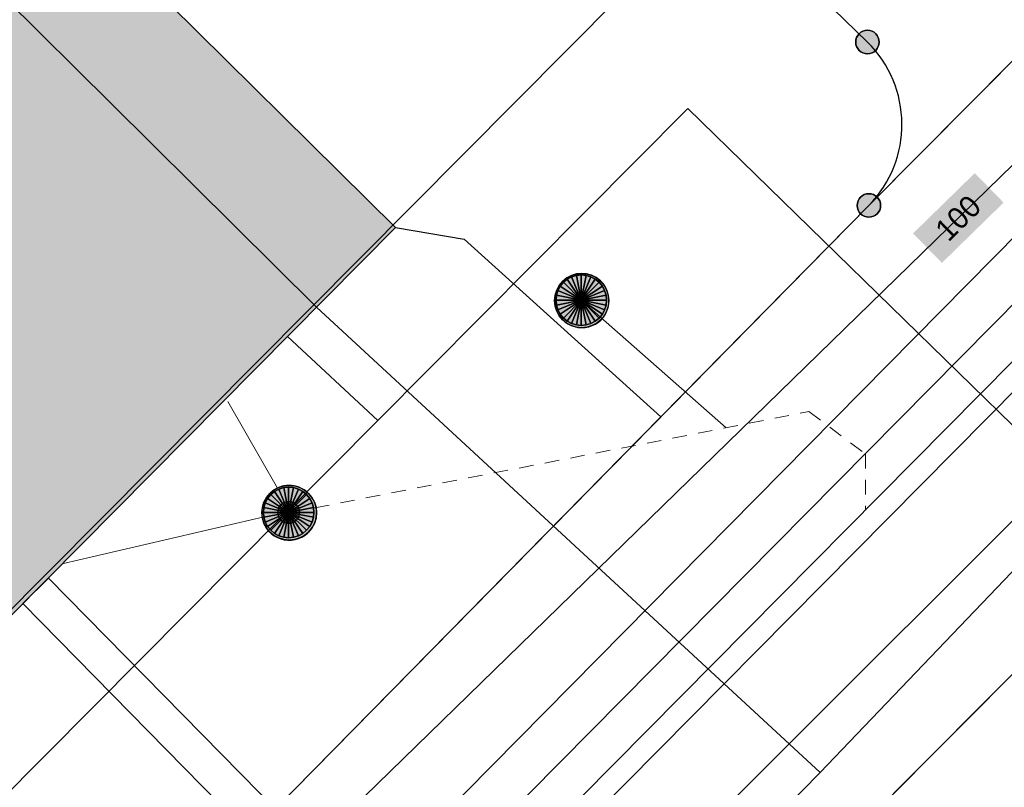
# Model space of a CAD drawing. Header units: metres. Extents: x 2695560 to 2696939, y 1260491 to 1262050.
# Tile 291 of 656: x 2695834 to 2695848, y 1260952 to 1260963. Entities that reach past the tile are written whole.
import ezdxf

# ---------------------------------------------------------------- set-up
doc = ezdxf.new("R2010")
doc.units = ezdxf.units.M
doc.linetypes.add('AUSGEZOGEN', pattern=[0])
doc.linetypes.add('VERDECKT2_S2', pattern=[0.36, 0.2, -0.16])
for name, color, linetype in [('XR$1$AV_Gebäudeflächen (BB)', 7, 'AUSGEZOGEN'), ('XR$1$AV_Grenzpunkte', 7, 'AUSGEZOGEN'), ('XR$1$AV_Linien (BB)', 7, 'AUSGEZOGEN'), ('XR$1$AW_LK_Schachtdeckel', 24, 'AUSGEZOGEN'), ('XR$1$Liegenschaftsgrenzen', 7, 'AUSGEZOGEN'), ('XR$1$PFAV', 255, 'AUSGEZOGEN'), ('XR$1$PFAW', 255, 'AUSGEZOGEN'), ('XR$1$RP_Abstandslinie', 7, 'AUSGEZOGEN')]:
    doc.layers.add(name, color=color, linetype=linetype)
for name, color, linetype, lineweight in [('XR$2$ABW-Linie-R-genau', 4, 'AUSGEZOGEN', 18), ('XR$2$ABW-Linie-R-ungenau', 4, 'VERDECKT2_S2', 18), ('XR$2$ABW-LinieFlaeche-R-genau', 4, 'AUSGEZOGEN', 18), ('XR$2$ABW-Punkt', 6, 'AUSGEZOGEN', 18), ('XR$2$ELE-Flaeche-oberirdisch', 1, 'AUSGEZOGEN', 18), ('XR$2$ELE-LinieFlaeche-genau', 1, 'AUSGEZOGEN', 18), ('XR$2$GAS-Linie-genau', 12, 'AUSGEZOGEN', 18), ('XR$2$KOM-Linie-U-genau', 91, 'AUSGEZOGEN', 18), ('XR$2$WAS-Linie-genau', 5, 'AUSGEZOGEN', 18), ('XR$2$WEI-Text', 59, 'AUSGEZOGEN', 18)]:
    doc.layers.add(name, color=color, linetype=linetype, lineweight=lineweight)
doc.styles.add('TXT', font='txt')

# ---------------------------------------------------------------- blocks, each defined once
blk = doc.blocks.new('COMPLEXOBJECT_241')
at = {"layer": 'XR$1$AV_Linien (BB)', "color": 7, "linetype": 'AUSGEZOGEN', "transparency": 33554687}
blk.add_line((5842.254, 10957.617), (5834.7, 10949.94), dxfattribs=at)
blk = doc.blocks.new('COMPLEXOBJECT_1300')
at = {"layer": 'XR$1$Liegenschaftsgrenzen', "color": 7, "linetype": 'AUSGEZOGEN', "transparency": 33554687}
blk.add_line((5831.03, 10976.54), (5845.11, 10962.8), dxfattribs=at)
blk.add_arc((5843.986, 10961.66), 1.601, 315.599, 45.415, dxfattribs=at)
blk = doc.blocks.new('COMPLEXOBJECT_1338')
at = {"layer": 'XR$1$Liegenschaftsgrenzen', "color": 7, "linetype": 'AUSGEZOGEN', "transparency": 33554687}
blk.add_line((5850.57, 10957.53), (5838.93, 10945.83), dxfattribs=at)
blk.add_arc((5842.196, 10942.66), 4.551, 135.858, 225.2162, dxfattribs=at)
blk = doc.blocks.new('COMPLEXOBJECT_1339')
at = {"layer": 'XR$1$Liegenschaftsgrenzen', "color": 7, "linetype": 'AUSGEZOGEN', "transparency": 33554687}
blk.add_line((5834.7, 10949.94), (5845.13, 10960.54), dxfattribs=at)
blk = doc.blocks.new('BAV15')
at = {"layer": 'XR$1$PFAV', "transparency": 33554687}
blk.add_hatch(color=7, dxfattribs=at).paths.add_polyline_path([(0.5, 0), (0.49, 0.101), (0.459, 0.197), (0.41, 0.286), (0.344, 0.362), (0.264, 0.424), (0.174, 0.469), (0.076, 0.494), (-0.025, 0.499), (-0.125, 0.484), (-0.22, 0.449), (-0.306, 0.395), (-0.379, 0.326), (-0.437, 0.243), (-0.477, 0.15), (-0.497, 0.051), (-0.497, -0.051), (-0.477, -0.15), (-0.437, -0.243), (-0.379, -0.326), (-0.306, -0.395), (-0.22, -0.449), (-0.125, -0.484), (-0.025, -0.499), (0.076, -0.494), (0.174, -0.469), (0.264, -0.424), (0.344, -0.362), (0.41, -0.286), (0.459, -0.197), (0.49, -0.101)])
at = {"color": 7, "transparency": 33554687}
for start, end in [(90, 270), (270, 90)]:
    blk.add_arc((0, 0), 0.5, start, end, dxfattribs=at)
at = {"layer": 'XR$1$PFAV', "transparency": 33554687}
blk.add_circle((0, 0), 0.5, dxfattribs=at)
blk = doc.blocks.new('BAW2088')
at = {"layer": 'XR$1$PFAW', "transparency": 33554687}
blk.add_hatch(color=253, dxfattribs=at).paths.add_polyline_path([(0.51, 0), (0.5, 0.101), (0.47, 0.197), (0.421, 0.286), (0.355, 0.362), (0.275, 0.424), (0.184, 0.469), (0.086, 0.494), (-0.015, 0.499), (-0.115, 0.484), (-0.21, 0.449), (-0.296, 0.395), (-0.369, 0.326), (-0.427, 0.243), (-0.467, 0.15), (-0.487, 0.051), (-0.487, -0.051), (-0.467, -0.15), (-0.427, -0.243), (-0.369, -0.326), (-0.296, -0.395), (-0.21, -0.449), (-0.115, -0.484), (-0.015, -0.499), (0.086, -0.494), (0.184, -0.469), (0.275, -0.424), (0.355, -0.362), (0.421, -0.286), (0.47, -0.197), (0.5, -0.101)])
at = {"transparency": 33554687}
for start, end in [(91.1948, 268.8052), (268.8052, 91.1948)]:
    blk.add_arc((0.01, 0), 0.5, start, end, dxfattribs=at)
at = {"layer": 'XR$1$PFAW', "transparency": 33554687}
blk.add_circle((0.01, 0), 0.5, dxfattribs=at)
blk = doc.blocks.new('BAW2082')
at = {"layer": 'XR$1$PFAW', "transparency": 33554687}
blk.add_hatch(color=7, dxfattribs=at).paths.add_polyline_path([(0.509, -0.003), (0.499, 0.098), (0.469, 0.194), (0.42, 0.283), (0.354, 0.359), (0.274, 0.421), (0.183, 0.466), (0.085, 0.491), (-0.016, 0.496), (-0.116, 0.481), (-0.211, 0.446), (-0.297, 0.392), (-0.37, 0.323), (-0.428, 0.24), (-0.468, 0.147), (-0.488, 0.047), (-0.488, -0.054), (-0.468, -0.153), (-0.428, -0.246), (-0.37, -0.329), (-0.297, -0.398), (-0.211, -0.452), (-0.116, -0.487), (-0.016, -0.502), (0.085, -0.497), (0.183, -0.472), (0.274, -0.427), (0.354, -0.366), (0.42, -0.289), (0.469, -0.2), (0.499, -0.104)])
at = {"transparency": 33554687}
for start, end in [(91.1948, 268.8052), (268.8052, 91.1948)]:
    blk.add_arc((0.01, 0), 0.5, start, end, dxfattribs=at)
at = {"layer": 'XR$1$PFAW', "transparency": 33554687}
blk.add_circle((0.009, -0.003), 0.5, dxfattribs=at)
blk = doc.blocks.new('ABW-SCHLAMMSAMMLER_RUND')
at = {"layer": 'XR$2$ABW-Punkt', "linetype": 'AUSGEZOGEN', "lineweight": 13, "transparency": 33554687}
for p, q in [((-70, 75, 2500), (70, 75, 2500)), ((-70, -75, 2500), (70, -75, 2500))]:
    blk.add_line(p, q, dxfattribs=at)
blk.add_polyline3d([(90, 0, 2500), (0, 0, 2500), (-90, 0, 2500)], dxfattribs=at)
at = {"layer": 'XR$2$ABW-Punkt', "linetype": 'AUSGEZOGEN', "lineweight": 25, "transparency": 33554687}
for points in [[(-57, 139, 2500), (0, 0, 2500), (-83, 125, 2500)], [(-57, 139), (0, 0), (-83, 125)], [(-57, 139, 2500), (-57, 139), (-83, 125), (-83, 125, 2500)], [(-29, 147, 2500), (0, 0, 2500), (-57, 139, 2500)], [(-29, 147), (0, 0), (-57, 139)], [(-29, 147, 2500), (-29, 147), (-57, 139), (-57, 139, 2500)], [(0, 150, 2500), (0, 0, 2500), (-29, 147, 2500)], [(0, 150), (0, 0), (-29, 147)], [(0, 150, 2500), (0, 150), (-29, 147), (-29, 147, 2500)], [(29, 147, 2500), (0, 0, 2500), (0, 150, 2500)], [(29, 147), (0, 0), (0, 150)], [(29, 147, 2500), (29, 147), (0, 150), (0, 150, 2500)], [(57, 139, 2500), (0, 0, 2500), (29, 147, 2500)], [(57, 139), (0, 0), (29, 147)], [(83, 125, 2500), (0, 0, 2500), (57, 139, 2500)], [(83, 125), (0, 0), (57, 139)], [(57, 139, 2500), (57, 139), (29, 147), (29, 147, 2500)], [(83, 125, 2500), (83, 125), (57, 139), (57, 139, 2500)], [(-147, 29, 2500), (0, 0, 2500), (-150, 0, 2500)], [(-147, 29), (0, 0), (-150, 0)], [(-147, 29, 2500), (-147, 29), (-150, 0), (-150, 0, 2500)], [(-150, 0, 2500), (0, 0, 2500), (-147, -29, 2500)], [(-150, 0), (0, 0), (-147, -29)], [(-139, 57, 2500), (0, 0, 2500), (-147, 29, 2500)], [(-139, 57), (0, 0), (-147, 29)], [(-139, 57, 2500), (-139, 57), (-147, 29), (-147, 29, 2500)], [(-147, -29, 2500), (0, 0, 2500), (-139, -57, 2500)], [(-147, -29), (0, 0), (-139, -57)], [(-125, 83, 2500), (0, 0, 2500), (-139, 57, 2500)], [(-125, 83), (0, 0), (-139, 57)], [(-125, 83, 2500), (-125, 83), (-139, 57), (-139, 57, 2500)], [(-139, -57, 2500), (0, 0, 2500), (-125, -83, 2500)], [(-139, -57), (0, 0), (-125, -83)], [(-106, 106, 2500), (0, 0, 2500), (-125, 83, 2500)], [(-106, 106), (0, 0), (-125, 83)], [(-106, 106, 2500), (-106, 106), (-125, 83), (-125, 83, 2500)], [(-125, -83, 2500), (0, 0, 2500), (-106, -106, 2500)], [(-125, -83), (0, 0), (-106, -106)], [(-83, 125, 2500), (0, 0, 2500), (-106, 106, 2500)], [(-83, 125), (0, 0), (-106, 106)], [(-83, 125, 2500), (-83, 125), (-106, 106), (-106, 106, 2500)], [(-106, -106, 2500), (0, 0, 2500), (-83, -125, 2500)], [(-106, -106), (0, 0), (-83, -125)], [(-83, -125, 2500), (0, 0, 2500), (-57, -139, 2500)], [(-83, -125), (0, 0), (-57, -139)], [(-57, -139, 2500), (0, 0, 2500), (-29, -147, 2500)], [(-57, -139), (0, 0), (-29, -147)], [(-29, -147, 2500), (0, 0, 2500), (0, -150, 2500)], [(-29, -147), (0, 0), (0, -150)], [(106, 106, 2500), (0, 0, 2500), (83, 125, 2500)], [(106, 106), (0, 0), (83, 125)], [(125, 83, 2500), (0, 0, 2500), (106, 106, 2500)], [(125, 83), (0, 0), (106, 106)], [(139, 57, 2500), (0, 0, 2500), (125, 83, 2500)], [(139, 57), (0, 0), (125, 83)], [(147, 29, 2500), (0, 0, 2500), (139, 57, 2500)], [(147, 29), (0, 0), (139, 57)], [(150, 0, 2500), (0, 0, 2500), (147, 29, 2500)], [(150, 0), (0, 0), (147, 29)], [(0, -150, 2500), (0, 0, 2500), (29, -147, 2500)], [(29, -147, 2500), (0, 0, 2500), (57, -139, 2500)], [(57, -139, 2500), (0, 0, 2500), (83, -125, 2500)], [(83, -125, 2500), (0, 0, 2500), (106, -106, 2500)], [(106, -106, 2500), (0, 0, 2500), (125, -83, 2500)], [(125, -83, 2500), (0, 0, 2500), (139, -57, 2500)], [(139, -57, 2500), (0, 0, 2500), (147, -29, 2500)], [(147, -29, 2500), (0, 0, 2500), (150, 0, 2500)], [(0, -150), (0, 0), (29, -147)], [(29, -147), (0, 0), (57, -139)], [(57, -139), (0, 0), (83, -125)], [(83, -125), (0, 0), (106, -106)], [(106, -106), (0, 0), (125, -83)], [(125, -83), (0, 0), (139, -57)], [(139, -57), (0, 0), (147, -29)], [(147, -29), (0, 0), (150, 0)], [(106, 106, 2500), (106, 106), (83, 125), (83, 125, 2500)], [(125, 83, 2500), (125, 83), (106, 106), (106, 106, 2500)], [(139, 57, 2500), (139, 57), (125, 83), (125, 83, 2500)], [(147, 29, 2500), (147, 29), (139, 57), (139, 57, 2500)], [(150, 0, 2500), (150, 0), (147, 29), (147, 29, 2500)], [(-150, 0, 2500), (-150, 0), (-147, -29), (-147, -29, 2500)], [(-147, -29, 2500), (-147, -29), (-139, -57), (-139, -57, 2500)], [(-139, -57, 2500), (-139, -57), (-125, -83), (-125, -83, 2500)], [(-125, -83, 2500), (-125, -83), (-106, -106), (-106, -106, 2500)], [(-106, -106, 2500), (-106, -106), (-83, -125), (-83, -125, 2500)], [(-83, -125, 2500), (-83, -125), (-57, -139), (-57, -139, 2500)], [(57, -139, 2500), (57, -139), (83, -125), (83, -125, 2500)], [(83, -125, 2500), (83, -125), (106, -106), (106, -106, 2500)], [(106, -106, 2500), (106, -106), (125, -83), (125, -83, 2500)], [(125, -83, 2500), (125, -83), (139, -57), (139, -57, 2500)], [(139, -57, 2500), (139, -57), (147, -29), (147, -29, 2500)], [(147, -29, 2500), (147, -29), (150, 0), (150, 0, 2500)], [(-57, -139, 2500), (-57, -139), (-29, -147), (-29, -147, 2500)], [(-29, -147, 2500), (-29, -147), (0, -150), (0, -150, 2500)], [(0, -150, 2500), (0, -150), (29, -147), (29, -147, 2500)], [(29, -147, 2500), (29, -147), (57, -139), (57, -139, 2500)]]:
    blk.add_3dface(points, dxfattribs=at)
blk = doc.blocks.new('ABW-KONTROLLSCHACHT')
at = {"layer": 'XR$2$ABW-Punkt', "linetype": 'AUSGEZOGEN', "lineweight": 25, "transparency": 33554687}
for points in [[(-194, 291, 2500), (0, 0, 2500), (-247, 247, 2500)], [(-194, 291), (0, 0), (-247, 247)], [(-194, 291, 2500), (-194, 291), (-247, 247), (-247, 247, 2500)], [(-134, 323, 2500), (0, 0, 2500), (-194, 291, 2500)], [(-134, 323), (0, 0), (-194, 291)], [(-134, 323, 2500), (-134, 323), (-194, 291), (-194, 291, 2500)], [(-68, 343, 2500), (0, 0, 2500), (-134, 323, 2500)], [(-68, 343), (0, 0), (-134, 323)], [(-68, 343, 2500), (-68, 343), (-134, 323), (-134, 323, 2500)], [(0, 350, 2500), (0, 0, 2500), (-68, 343, 2500)], [(0, 350), (0, 0), (-68, 343)], [(0, 350, 2500), (0, 350), (-68, 343), (-68, 343, 2500)], [(68, 343, 2500), (0, 0, 2500), (0, 350, 2500)], [(68, 343), (0, 0), (0, 350)], [(68, 343, 2500), (68, 343), (0, 350), (0, 350, 2500)], [(134, 323, 2500), (0, 0, 2500), (68, 343, 2500)], [(134, 323), (0, 0), (68, 343)], [(194, 291, 2500), (0, 0, 2500), (134, 323, 2500)], [(194, 291), (0, 0), (134, 323)], [(247, 247, 2500), (0, 0, 2500), (194, 291, 2500)], [(247, 247), (0, 0), (194, 291)], [(134, 323, 2500), (134, 323), (68, 343), (68, 343, 2500)], [(194, 291, 2500), (194, 291), (134, 323), (134, 323, 2500)], [(247, 247, 2500), (247, 247), (194, 291), (194, 291, 2500)], [(-291, 194, 2500), (0, 0, 2500), (-323, 134, 2500)], [(-291, 194), (0, 0), (-323, 134)], [(-291, 194, 2500), (-291, 194), (-323, 134), (-323, 134, 2500)], [(-247, 247, 2500), (0, 0, 2500), (-291, 194, 2500)], [(-247, 247), (0, 0), (-291, 194)], [(-247, 247, 2500), (-247, 247), (-291, 194), (-291, 194, 2500)], [(291, 194, 2500), (0, 0, 2500), (247, 247, 2500)], [(291, 194), (0, 0), (247, 247)], [(323, 134, 2500), (0, 0, 2500), (291, 194, 2500)], [(323, 134), (0, 0), (291, 194)], [(291, 194, 2500), (291, 194), (247, 247), (247, 247, 2500)], [(323, 134, 2500), (323, 134), (291, 194), (291, 194, 2500)], [(-343, 68, 2500), (0, 0, 2500), (-350, 0, 2500)], [(-343, 68), (0, 0), (-350, 0)], [(-343, 68, 2500), (-343, 68), (-350, 0), (-350, 0, 2500)], [(-350, 0, 2500), (0, 0, 2500), (-343, -68, 2500)], [(-350, 0), (0, 0), (-343, -68)], [(-323, 134, 2500), (0, 0, 2500), (-343, 68, 2500)], [(-323, 134), (0, 0), (-343, 68)], [(-323, 134, 2500), (-323, 134), (-343, 68), (-343, 68, 2500)], [(-343, -68, 2500), (0, 0, 2500), (-323, -134, 2500)], [(-343, -68), (0, 0), (-323, -134)], [(-323, -134, 2500), (0, 0, 2500), (-291, -194, 2500)], [(-323, -134), (0, 0), (-291, -194)], [(-291, -194, 2500), (0, 0, 2500), (-247, -247, 2500)], [(-291, -194), (0, 0), (-247, -247)], [(-247, -247, 2500), (0, 0, 2500), (-194, -291, 2500)], [(-247, -247), (0, 0), (-194, -291)], [(-194, -291, 2500), (0, 0, 2500), (-134, -323, 2500)], [(-194, -291), (0, 0), (-134, -323)], [(-134, -323, 2500), (0, 0, 2500), (-68, -343, 2500)], [(-134, -323), (0, 0), (-68, -343)], [(-68, -343, 2500), (0, 0, 2500), (0, -350, 2500)], [(-68, -343), (0, 0), (0, -350)], [(343, 68, 2500), (0, 0, 2500), (323, 134, 2500)], [(343, 68), (0, 0), (323, 134)], [(350, 0, 2500), (0, 0, 2500), (343, 68, 2500)], [(350, 0), (0, 0), (343, 68)], [(0, -350, 2500), (0, 0, 2500), (68, -343, 2500)], [(68, -343, 2500), (0, 0, 2500), (134, -323, 2500)], [(134, -323, 2500), (0, 0, 2500), (194, -291, 2500)], [(194, -291, 2500), (0, 0, 2500), (247, -247, 2500)], [(247, -247, 2500), (0, 0, 2500), (291, -194, 2500)], [(291, -194, 2500), (0, 0, 2500), (323, -134, 2500)], [(323, -134, 2500), (0, 0, 2500), (343, -68, 2500)], [(343, -68, 2500), (0, 0, 2500), (350, 0, 2500)], [(0, -350), (0, 0), (68, -343)], [(68, -343), (0, 0), (134, -323)], [(134, -323), (0, 0), (194, -291)], [(194, -291), (0, 0), (247, -247)], [(247, -247), (0, 0), (291, -194)], [(291, -194), (0, 0), (323, -134)], [(323, -134), (0, 0), (343, -68)], [(343, -68), (0, 0), (350, 0)], [(343, 68, 2500), (343, 68), (323, 134), (323, 134, 2500)], [(350, 0, 2500), (350, 0), (343, 68), (343, 68, 2500)], [(-350, 0, 2500), (-350, 0), (-343, -68), (-343, -68, 2500)], [(-343, -68, 2500), (-343, -68), (-323, -134), (-323, -134, 2500)], [(-323, -134, 2500), (-323, -134), (-291, -194), (-291, -194, 2500)], [(291, -194, 2500), (291, -194), (323, -134), (323, -134, 2500)], [(323, -134, 2500), (323, -134), (343, -68), (343, -68, 2500)], [(343, -68, 2500), (343, -68), (350, 0), (350, 0, 2500)], [(-291, -194, 2500), (-291, -194), (-247, -247), (-247, -247, 2500)], [(-247, -247, 2500), (-247, -247), (-194, -291), (-194, -291, 2500)], [(194, -291, 2500), (194, -291), (247, -247), (247, -247, 2500)], [(247, -247, 2500), (247, -247), (291, -194), (291, -194, 2500)], [(-194, -291, 2500), (-194, -291), (-134, -323), (-134, -323, 2500)], [(-134, -323, 2500), (-134, -323), (-68, -343), (-68, -343, 2500)], [(-68, -343, 2500), (-68, -343), (0, -350), (0, -350, 2500)], [(0, -350, 2500), (0, -350), (68, -343), (68, -343, 2500)], [(68, -343, 2500), (68, -343), (134, -323), (134, -323, 2500)], [(134, -323, 2500), (134, -323), (194, -291), (194, -291, 2500)]]:
    blk.add_3dface(points, dxfattribs=at)
blk = doc.blocks.new('ABW-DECKEL')
at = {"layer": 'XR$2$ABW-Punkt', "linetype": 'AUSGEZOGEN', "lineweight": 25, "transparency": 33554687}
for points in [[(-194, 291, 2500), (0, 0, 2500), (-247, 247, 2500)], [(-194, 291), (0, 0), (-247, 247)], [(-194, 291, 2500), (-194, 291), (-247, 247), (-247, 247, 2500)], [(-134, 323, 2500), (0, 0, 2500), (-194, 291, 2500)], [(-134, 323), (0, 0), (-194, 291)], [(-134, 323, 2500), (-134, 323), (-194, 291), (-194, 291, 2500)], [(-68, 343, 2500), (0, 0, 2500), (-134, 323, 2500)], [(-68, 343), (0, 0), (-134, 323)], [(-68, 343, 2500), (-68, 343), (-134, 323), (-134, 323, 2500)], [(0, 350, 2500), (0, 0, 2500), (-68, 343, 2500)], [(0, 350), (0, 0), (-68, 343)], [(0, 350, 2500), (0, 350), (-68, 343), (-68, 343, 2500)], [(68, 343, 2500), (0, 0, 2500), (0, 350, 2500)], [(68, 343), (0, 0), (0, 350)], [(68, 343, 2500), (68, 343), (0, 350), (0, 350, 2500)], [(134, 323, 2500), (0, 0, 2500), (68, 343, 2500)], [(134, 323), (0, 0), (68, 343)], [(194, 291, 2500), (0, 0, 2500), (134, 323, 2500)], [(194, 291), (0, 0), (134, 323)], [(247, 247, 2500), (0, 0, 2500), (194, 291, 2500)], [(247, 247), (0, 0), (194, 291)], [(134, 323, 2500), (134, 323), (68, 343), (68, 343, 2500)], [(194, 291, 2500), (194, 291), (134, 323), (134, 323, 2500)], [(247, 247, 2500), (247, 247), (194, 291), (194, 291, 2500)], [(-291, 194, 2500), (0, 0, 2500), (-323, 134, 2500)], [(-291, 194), (0, 0), (-323, 134)], [(-291, 194, 2500), (-291, 194), (-323, 134), (-323, 134, 2500)], [(-247, 247, 2500), (0, 0, 2500), (-291, 194, 2500)], [(-247, 247), (0, 0), (-291, 194)], [(-247, 247, 2500), (-247, 247), (-291, 194), (-291, 194, 2500)], [(291, 194, 2500), (0, 0, 2500), (247, 247, 2500)], [(291, 194), (0, 0), (247, 247)], [(323, 134, 2500), (0, 0, 2500), (291, 194, 2500)], [(323, 134), (0, 0), (291, 194)], [(291, 194, 2500), (291, 194), (247, 247), (247, 247, 2500)], [(323, 134, 2500), (323, 134), (291, 194), (291, 194, 2500)], [(-343, 68, 2500), (0, 0, 2500), (-350, 0, 2500)], [(-343, 68), (0, 0), (-350, 0)], [(-343, 68, 2500), (-343, 68), (-350, 0), (-350, 0, 2500)], [(-350, 0, 2500), (0, 0, 2500), (-343, -68, 2500)], [(-350, 0), (0, 0), (-343, -68)], [(-323, 134, 2500), (0, 0, 2500), (-343, 68, 2500)], [(-323, 134), (0, 0), (-343, 68)], [(-323, 134, 2500), (-323, 134), (-343, 68), (-343, 68, 2500)], [(-343, -68, 2500), (0, 0, 2500), (-323, -134, 2500)], [(-343, -68), (0, 0), (-323, -134)], [(-323, -134, 2500), (0, 0, 2500), (-291, -194, 2500)], [(-323, -134), (0, 0), (-291, -194)], [(-291, -194, 2500), (0, 0, 2500), (-247, -247, 2500)], [(-291, -194), (0, 0), (-247, -247)], [(-247, -247, 2500), (0, 0, 2500), (-194, -291, 2500)], [(-247, -247), (0, 0), (-194, -291)], [(-194, -291, 2500), (0, 0, 2500), (-134, -323, 2500)], [(-194, -291), (0, 0), (-134, -323)], [(-134, -323, 2500), (0, 0, 2500), (-68, -343, 2500)], [(-134, -323), (0, 0), (-68, -343)], [(-68, -343, 2500), (0, 0, 2500), (0, -350, 2500)], [(-68, -343), (0, 0), (0, -350)], [(343, 68, 2500), (0, 0, 2500), (323, 134, 2500)], [(343, 68), (0, 0), (323, 134)], [(350, 0, 2500), (0, 0, 2500), (343, 68, 2500)], [(350, 0), (0, 0), (343, 68)], [(0, -350, 2500), (0, 0, 2500), (68, -343, 2500)], [(68, -343, 2500), (0, 0, 2500), (134, -323, 2500)], [(134, -323, 2500), (0, 0, 2500), (194, -291, 2500)], [(194, -291, 2500), (0, 0, 2500), (247, -247, 2500)], [(247, -247, 2500), (0, 0, 2500), (291, -194, 2500)], [(291, -194, 2500), (0, 0, 2500), (323, -134, 2500)], [(323, -134, 2500), (0, 0, 2500), (343, -68, 2500)], [(343, -68, 2500), (0, 0, 2500), (350, 0, 2500)], [(0, -350), (0, 0), (68, -343)], [(68, -343), (0, 0), (134, -323)], [(134, -323), (0, 0), (194, -291)], [(194, -291), (0, 0), (247, -247)], [(247, -247), (0, 0), (291, -194)], [(291, -194), (0, 0), (323, -134)], [(323, -134), (0, 0), (343, -68)], [(343, -68), (0, 0), (350, 0)], [(343, 68, 2500), (343, 68), (323, 134), (323, 134, 2500)], [(350, 0, 2500), (350, 0), (343, 68), (343, 68, 2500)], [(-350, 0, 2500), (-350, 0), (-343, -68), (-343, -68, 2500)], [(-343, -68, 2500), (-343, -68), (-323, -134), (-323, -134, 2500)], [(-323, -134, 2500), (-323, -134), (-291, -194), (-291, -194, 2500)], [(291, -194, 2500), (291, -194), (323, -134), (323, -134, 2500)], [(323, -134, 2500), (323, -134), (343, -68), (343, -68, 2500)], [(343, -68, 2500), (343, -68), (350, 0), (350, 0, 2500)], [(-291, -194, 2500), (-291, -194), (-247, -247), (-247, -247, 2500)], [(-247, -247, 2500), (-247, -247), (-194, -291), (-194, -291, 2500)], [(194, -291, 2500), (194, -291), (247, -247), (247, -247, 2500)], [(247, -247, 2500), (247, -247), (291, -194), (291, -194, 2500)], [(-194, -291, 2500), (-194, -291), (-134, -323), (-134, -323, 2500)], [(-134, -323, 2500), (-134, -323), (-68, -343), (-68, -343, 2500)], [(-68, -343, 2500), (-68, -343), (0, -350), (0, -350, 2500)], [(0, -350, 2500), (0, -350), (68, -343), (68, -343, 2500)], [(68, -343, 2500), (68, -343), (134, -323), (134, -323, 2500)], [(134, -323, 2500), (134, -323), (194, -291), (194, -291, 2500)]]:
    blk.add_3dface(points, dxfattribs=at)

msp = doc.modelspace()

# ---------------------------------------------------------------- hatches: boundary and pattern name
at = {"transparency": 33554687}
msp.add_hatch(color=7, dxfattribs=at).paths.add_polyline_path([(2695846.711, 1260959.963), (2695847.11, 1260959.555), (2695847.963, 1260960.389), (2695847.564, 1260960.797)])
at = {"layer": 'XR$1$AV_Gebäudeflächen (BB)', "true_color": 0xd2d2d2, "transparency": 33554687}
msp.add_hatch(color=254, dxfattribs=at).paths.add_polyline_path([(2695838.057, 1260965.587), (2695835.422, 1260968.162), (2695830.93, 1260963.544), (2695829.914, 1260964.533), (2695830.401, 1260965.034), (2695830.308, 1260965.124), (2695831.109, 1260965.946), (2695829.09, 1260967.91), (2695828.281, 1260967.078), (2695826.725, 1260968.592), (2695821.964, 1260963.741), (2695832.782, 1260953.218), (2695839.553, 1260960.043), (2695836.035, 1260963.527)])

# ---------------------------------------------------------------- linework, layer by layer
at = {"layer": 'XR$1$AV_Linien (BB)', "color": 7, "linetype": 'AUSGEZOGEN', "transparency": 33554687}
for points in [[(2695839.553, 1260960.043), (2695832.782, 1260953.218), (2695821.964, 1260963.741), (2695826.725, 1260968.592), (2695828.281, 1260967.078), (2695829.09, 1260967.91), (2695831.109, 1260965.946), (2695830.308, 1260965.124), (2695830.401, 1260965.034), (2695829.914, 1260964.533), (2695830.93, 1260963.544), (2695835.422, 1260968.162), (2695838.057, 1260965.587)], [(2695851.427, 1260965.722), (2695846.1, 1260960.35), (2695843.224, 1260957.427)], [(2695838.057, 1260965.587), (2695836.035, 1260963.527), (2695839.553, 1260960.043)], [(2695839.553, 1260960.043), (2695840.5, 1260959.883), (2695843.224, 1260957.427)], [(2695839.772, 1260945.503), (2695839.9, 1260945.64), (2695848.622, 1260954.407)]]:
    msp.add_lwpolyline(points, dxfattribs=at)
at = {"layer": 'XR$1$Liegenschaftsgrenzen', "color": 7, "linetype": 'AUSGEZOGEN', "transparency": 33554687}
msp.add_line((2695846.1, 1260960.35), (2695859.05, 1260973.41), dxfattribs=at)
at = {"layer": 'XR$1$RP_Abstandslinie', "color": 7, "linetype": 'AUSGEZOGEN', "transparency": 33554687}
msp.add_line((2695832.73, 1260953.25), (2695878.33, 1260999.13), dxfattribs=at)
at = {"layer": 'XR$2$ABW-Linie-R-genau', "linetype": 'AUSGEZOGEN', "transparency": 33554687}
for p, q in [((2695844.126, 1260957.275), (2695842.122, 1260959.04)), ((2695837.231, 1260957.636), (2695837.921, 1260956.441)), ((2695834.961, 1260955.399), (2695837.737, 1260956.042))]:
    msp.add_line(p, q, dxfattribs=at)
at = {"layer": 'XR$2$ABW-Linie-R-ungenau', "linetype": 'VERDECKT2_S2', "transparency": 33554687}
msp.add_lwpolyline([(2695838.437, 1260956.168), (2695845.27, 1260957.498), (2695846.051, 1260956.913), (2695846.051, 1260956.151)], dxfattribs=at)
at = {"layer": 'XR$2$ABW-LinieFlaeche-R-genau', "linetype": 'AUSGEZOGEN', "transparency": 33554687}
msp.add_lwpolyline([(2695874.978, 1260984.929), (2695838.194, 1260947.772), (2695837.98, 1260947.984), (2695874.764, 1260985.141), (2695874.978, 1260984.929)], close=True, dxfattribs=at)
at = {"layer": 'XR$2$ELE-Flaeche-oberirdisch', "transparency": 33554687}
msp.add_lwpolyline([(2695860.962, 1260972.934), (2695830.297, 1260941.885), (2695830.741, 1260941.446), (2695861.433, 1260972.469), (2695860.962, 1260972.934)], close=True, dxfattribs=at)
at = {"layer": 'XR$2$ELE-LinieFlaeche-genau', "linetype": 'AUSGEZOGEN', "transparency": 33554687}
msp.add_lwpolyline([(2695838.363, 1260950.807), (2695834.395, 1260954.845), (2695834.751, 1260955.195), (2695838.735, 1260951.141)], dxfattribs=at)
at = {"layer": 'XR$2$GAS-Linie-genau', "linetype": 'AUSGEZOGEN', "transparency": 33554687}
msp.add_line((2695851.148, 1260963.89), (2695833.162, 1260946.373), dxfattribs=at)
at = {"layer": 'XR$2$KOM-Linie-U-genau', "linetype": 'AUSGEZOGEN', "transparency": 33554687}
for p, q in [((2695835.62, 1260961.76), (2695832.78, 1260964.577)), ((2695845.426, 1260952.507), (2695855.645, 1260963.202)), ((2695838.459, 1260958.943), (2695835.62, 1260961.76)), ((2695843.596, 1260961.692), (2695839.307, 1260957.375)), ((2695843.596, 1260961.692), (2695858.592, 1260947.059)), ((2695845.426, 1260952.507), (2695838.459, 1260958.943)), ((2695838.059, 1260958.539), (2695839.307, 1260957.375)), ((2695839.614, 1260946.582), (2695845.426, 1260952.507))]:
    msp.add_line(p, q, dxfattribs=at)
msp.add_lwpolyline([(2695807.256, 1260939.587), (2695814.509, 1260946.923), (2695813.704, 1260949.251), (2695816.293, 1260952.041), (2695820.351, 1260958.215), (2695821.345, 1260959.227), (2695831.413, 1260949.43), (2695839.307, 1260957.375)], dxfattribs=at)
at = {"layer": 'XR$2$WAS-Linie-genau', "linetype": 'AUSGEZOGEN', "transparency": 33554687}
msp.add_lwpolyline([(2695835.609, 1260943.535), (2695850.288, 1260958.18), (2695853.188, 1260961.14)], dxfattribs=at)

# ---------------------------------------------------------------- block references
at = {"layer": 'XR$1$AV_Grenzpunkte', "color": 7, "linetype": 'AUSGEZOGEN', "lineweight": -3, "transparency": 33554687, "xscale": 0.3249999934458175, "yscale": 0.3249999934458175}
for p in [(2695846.08, 1260962.61), (2695846.1, 1260960.35)]:
    msp.add_blockref('BAV15', p, dxfattribs=at)
at = {"layer": 'XR$1$AV_Linien (BB)', "color": 7, "linetype": 'AUSGEZOGEN', "lineweight": -3, "transparency": 33554687}
msp.add_blockref('COMPLEXOBJECT_241', (2690000.97, 1249999.81), dxfattribs=at)
at = {"layer": 'XR$1$AW_LK_Schachtdeckel', "color": 24, "linetype": 'AUSGEZOGEN', "lineweight": -3, "transparency": 33554687}
for name, p, xscale, yscale, rotation in [('BAW2082', (2695842.124, 1260959.04), 0.7499999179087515, 0.7499999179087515, 315.026409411), ('BAW2088', (2695838.076, 1260956.104), 0.7578193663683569, 0.7578193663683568, 320.3487252)]:
    msp.add_blockref(name, p, dxfattribs=dict(at, xscale=xscale, yscale=yscale, rotation=rotation))
at = {"layer": 'XR$1$Liegenschaftsgrenzen', "color": 7, "linetype": 'AUSGEZOGEN', "lineweight": -3, "transparency": 33554687}
for name in ['COMPLEXOBJECT_1300', 'COMPLEXOBJECT_1339', 'COMPLEXOBJECT_1338']:
    msp.add_blockref(name, (2690000.97, 1249999.81), dxfattribs=at)
at = {"layer": 'XR$2$ABW-Punkt', "color": 6, "linetype": 'AUSGEZOGEN', "lineweight": 18, "transparency": 33554687, "xscale": 0.001, "yscale": 0.001, "zscale": 0.001, "rotation": 360}
for name, p in [('ABW-KONTROLLSCHACHT', (2695842.122, 1260959.04)), ('ABW-DECKEL', (2695842.122, 1260959.04)), ('ABW-DECKEL', (2695838.074, 1260956.104)), ('ABW-SCHLAMMSAMMLER_RUND', (2695838.074, 1260956.104))]:
    msp.add_blockref(name, p, dxfattribs=at)

# ---------------------------------------------------------------- texts
at = {"layer": 'XR$2$WEI-Text', "transparency": 33554687, "insert": (2695847.335, 1260960.176), "char_height": 0.3, "width": 0.9119, "attachment_point": 5, "rotation": 44.4, "style": 'TXT'}
msp.add_mtext('\\W1.00;100', dxfattribs=at)

doc.saveas('drawing.dxf')
